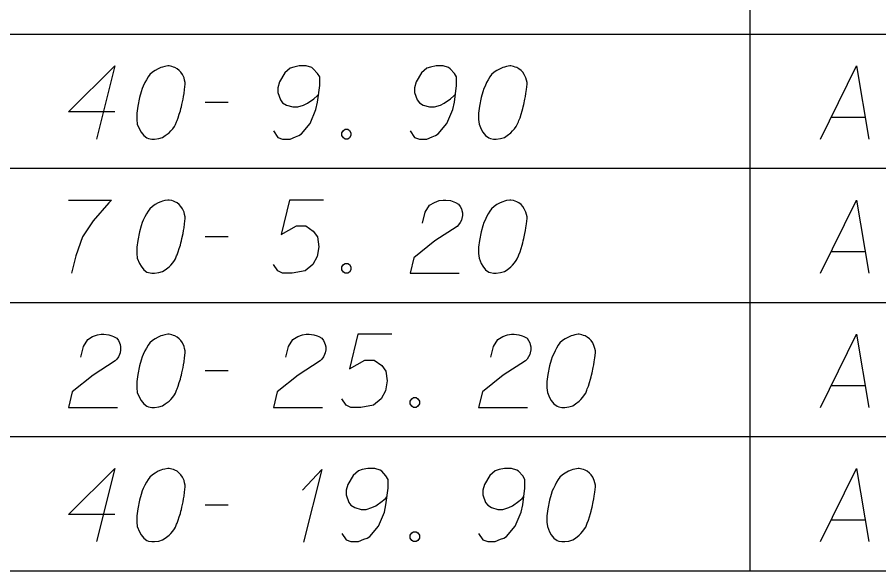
# Model space of a CAD drawing. Extents: x 2074207 to 2076812, y 516372 to 523312.
# Drawn here: x 2076397 to 2076453.5, y 517302 to 517338.3 of the extents above; entities that cross this region are included whole.
import ezdxf

# ---------------------------------------------------------------- set-up
doc = ezdxf.new("R2010")
doc.units = 0
for name, color, linetype in [('Prop DirtTable_ Soil Test Results - Outline (Major)', 7, 'Continuous'), ('Prop DirtTable_ Soil Test Results - Outline (Minor)', 7, 'Continuous'), ('Prop DirtTable_ Soil Test Results - Tx (Sample Data)', 7, 'Continuous')]:
    doc.layers.add(name, color=color, linetype=linetype)

msp = doc.modelspace()

# ---------------------------------------------------------------- linework, layer by layer
at = {"layer": 'Prop DirtTable_ Soil Test Results - Outline (Major)'}
msp.add_line((2076260.609, 517301.985), (2076811.903, 517301.985), dxfattribs=at)
at = {"layer": 'Prop DirtTable_ Soil Test Results - Outline (Minor)'}
for p, q in [((2076445.063, 517345.985), (2076445.063, 517337.185)), ((2076260.609, 517337.185), (2076811.903, 517337.185)), ((2076260.609, 517337.185), (2076811.903, 517337.185)), ((2076445.063, 517337.185), (2076445.063, 517328.385)), ((2076260.609, 517328.385), (2076811.903, 517328.385)), ((2076260.609, 517328.385), (2076811.903, 517328.385)), ((2076445.063, 517328.385), (2076445.063, 517319.585)), ((2076260.609, 517319.585), (2076811.903, 517319.585)), ((2076260.609, 517319.585), (2076811.903, 517319.585)), ((2076445.063, 517319.585), (2076445.063, 517310.785)), ((2076260.609, 517310.785), (2076811.903, 517310.785)), ((2076260.609, 517310.785), (2076811.903, 517310.785)), ((2076445.063, 517310.785), (2076445.063, 517301.985)), ((2076260.609, 517301.985), (2076811.903, 517301.985))]:
    msp.add_line(p, q, dxfattribs=at)
at = {"layer": 'Prop DirtTable_ Soil Test Results - Tx (Sample Data)'}
for points in [[(2076403.429, 517332.074), (2076400.396, 517332.074), (2076403.429, 517335.098), (2076402.23, 517330.298)], [(2076406.992, 517335.098), (2076406.922, 517335.098), (2076406.71, 517335.06), (2076406.569, 517335.022), (2076406.463, 517334.985), (2076406.287, 517334.909), (2076406.075, 517334.796), (2076405.899, 517334.682), (2076405.722, 517334.531), (2076405.616, 517334.38), (2076405.511, 517334.191), (2076405.405, 517334.002), (2076405.299, 517333.775), (2076405.228, 517333.624), (2076405.158, 517333.397), (2076405.052, 517333.019), (2076404.946, 517332.452), (2076404.876, 517331.999), (2076404.876, 517331.583), (2076404.911, 517331.281), (2076405.052, 517330.941), (2076405.158, 517330.752), (2076405.334, 517330.525), (2076405.546, 517330.374), (2076405.652, 517330.336), (2076405.863, 517330.298), (2076406.04, 517330.298), (2076406.322, 517330.336), (2076406.569, 517330.411), (2076406.745, 517330.525), (2076406.992, 517330.714), (2076407.098, 517330.827), (2076407.239, 517330.978), (2076407.345, 517331.129), (2076407.415, 517331.243), (2076407.486, 517331.432), (2076407.521, 517331.507), (2076407.592, 517331.696), (2076407.662, 517331.923), (2076407.733, 517332.15), (2076407.768, 517332.301), (2076407.803, 517332.415), (2076407.839, 517332.566), (2076407.909, 517332.906), (2076407.945, 517333.095), (2076407.98, 517333.284), (2076408.015, 517333.548), (2076408.05, 517333.889), (2076408.05, 517334.002), (2076408.015, 517334.153), (2076407.98, 517334.304), (2076407.874, 517334.531), (2076407.768, 517334.682), (2076407.662, 517334.796), (2076407.521, 517334.909), (2076407.38, 517334.985), (2076407.274, 517335.022), (2076407.169, 517335.06), (2076406.992, 517335.098)], [(2076413.836, 517330.827), (2076414.118, 517330.411), (2076414.435, 517330.298), (2076414.929, 517330.298), (2076415.282, 517330.449), (2076415.494, 517330.525), (2076415.67, 517330.638), (2076416.234, 517331.318), (2076416.622, 517332.226), (2076416.728, 517332.717), (2076416.869, 517333.813), (2076416.869, 517334.38), (2076416.728, 517334.607), (2076416.446, 517334.909), (2076416.34, 517334.985), (2076415.987, 517335.098), (2076415.529, 517335.098), (2076415.176, 517335.022), (2076414.929, 517334.947), (2076414.576, 517334.644), (2076414.224, 517334.04), (2076414.118, 517333.662), (2076414.118, 517333.359), (2076414.294, 517332.868), (2076414.435, 517332.679), (2076414.682, 517332.528), (2076415.106, 517332.415), (2076415.423, 517332.415), (2076415.811, 517332.528), (2076416.058, 517332.641), (2076416.481, 517332.944), (2076416.693, 517333.133), (2076416.799, 517333.246)], [(2076422.796, 517330.827), (2076423.078, 517330.411), (2076423.395, 517330.298), (2076423.889, 517330.298), (2076424.242, 517330.449), (2076424.454, 517330.525), (2076424.63, 517330.638), (2076425.194, 517331.318), (2076425.582, 517332.226), (2076425.688, 517332.717), (2076425.829, 517333.813), (2076425.829, 517334.38), (2076425.688, 517334.607), (2076425.406, 517334.909), (2076425.3, 517334.985), (2076424.947, 517335.098), (2076424.489, 517335.098), (2076424.136, 517335.022), (2076423.889, 517334.947), (2076423.536, 517334.644), (2076423.184, 517334.04), (2076423.078, 517333.662), (2076423.078, 517333.359), (2076423.254, 517332.868), (2076423.395, 517332.679), (2076423.642, 517332.528), (2076424.066, 517332.415), (2076424.383, 517332.415), (2076424.771, 517332.528), (2076425.018, 517332.641), (2076425.441, 517332.944), (2076425.653, 517333.133), (2076425.759, 517333.246)], [(2076429.392, 517335.098), (2076429.322, 517335.098), (2076429.11, 517335.06), (2076428.969, 517335.022), (2076428.863, 517334.985), (2076428.687, 517334.909), (2076428.475, 517334.796), (2076428.299, 517334.682), (2076428.122, 517334.531), (2076428.016, 517334.38), (2076427.911, 517334.191), (2076427.805, 517334.002), (2076427.699, 517333.775), (2076427.628, 517333.624), (2076427.558, 517333.397), (2076427.452, 517333.019), (2076427.346, 517332.452), (2076427.276, 517331.999), (2076427.276, 517331.583), (2076427.311, 517331.281), (2076427.452, 517330.941), (2076427.558, 517330.752), (2076427.734, 517330.525), (2076427.946, 517330.374), (2076428.052, 517330.336), (2076428.263, 517330.298), (2076428.44, 517330.298), (2076428.722, 517330.336), (2076428.969, 517330.411), (2076429.145, 517330.525), (2076429.392, 517330.714), (2076429.498, 517330.827), (2076429.639, 517330.978), (2076429.745, 517331.129), (2076429.815, 517331.243), (2076429.886, 517331.432), (2076429.921, 517331.507), (2076429.992, 517331.696), (2076430.062, 517331.923), (2076430.133, 517332.15), (2076430.168, 517332.301), (2076430.203, 517332.415), (2076430.239, 517332.566), (2076430.309, 517332.906), (2076430.345, 517333.095), (2076430.38, 517333.284), (2076430.415, 517333.548), (2076430.45, 517333.889), (2076430.45, 517334.002), (2076430.415, 517334.153), (2076430.38, 517334.304), (2076430.274, 517334.531), (2076430.168, 517334.682), (2076430.062, 517334.796), (2076429.921, 517334.909), (2076429.78, 517334.985), (2076429.674, 517335.022), (2076429.569, 517335.06), (2076429.392, 517335.098)], [(2076449.676, 517330.298), (2076452.039, 517335.098), (2076452.85, 517330.298)], [(2076409.356, 517332.717), (2076410.872, 517332.717)], [(2076450.381, 517331.734), (2076452.603, 517331.734)], [(2076418.527, 517330.941), (2076418.704, 517330.941), (2076418.809, 517330.865), (2076418.915, 517330.714), (2076418.915, 517330.525), (2076418.809, 517330.374), (2076418.704, 517330.298), (2076418.527, 517330.298), (2076418.421, 517330.374), (2076418.316, 517330.525), (2076418.316, 517330.714), (2076418.421, 517330.865), (2076418.527, 517330.941)], [(2076400.396, 517326.298), (2076403.218, 517326.298), (2076403.041, 517326.109), (2076402.018, 517324.937), (2076401.313, 517323.879), (2076400.889, 517322.632), (2076400.607, 517321.498)], [(2076406.992, 517326.298), (2076406.922, 517326.298), (2076406.71, 517326.26), (2076406.569, 517326.222), (2076406.463, 517326.185), (2076406.287, 517326.109), (2076406.075, 517325.996), (2076405.899, 517325.882), (2076405.722, 517325.731), (2076405.616, 517325.58), (2076405.511, 517325.391), (2076405.405, 517325.202), (2076405.299, 517324.975), (2076405.228, 517324.824), (2076405.158, 517324.597), (2076405.052, 517324.219), (2076404.946, 517323.652), (2076404.876, 517323.199), (2076404.876, 517322.783), (2076404.911, 517322.481), (2076405.052, 517322.141), (2076405.158, 517321.952), (2076405.334, 517321.725), (2076405.546, 517321.574), (2076405.652, 517321.536), (2076405.863, 517321.498), (2076406.04, 517321.498), (2076406.322, 517321.536), (2076406.569, 517321.611), (2076406.745, 517321.725), (2076406.992, 517321.914), (2076407.098, 517322.027), (2076407.239, 517322.178), (2076407.345, 517322.329), (2076407.415, 517322.443), (2076407.486, 517322.632), (2076407.521, 517322.707), (2076407.592, 517322.896), (2076407.662, 517323.123), (2076407.733, 517323.35), (2076407.768, 517323.501), (2076407.803, 517323.615), (2076407.839, 517323.766), (2076407.909, 517324.106), (2076407.945, 517324.295), (2076407.98, 517324.484), (2076408.015, 517324.748), (2076408.05, 517325.089), (2076408.05, 517325.202), (2076408.015, 517325.353), (2076407.98, 517325.504), (2076407.874, 517325.731), (2076407.768, 517325.882), (2076407.662, 517325.996), (2076407.521, 517326.109), (2076407.38, 517326.185), (2076407.274, 517326.222), (2076407.169, 517326.26), (2076406.992, 517326.298)], [(2076417.116, 517326.298), (2076414.894, 517326.298), (2076414.329, 517324.03), (2076415.352, 517324.597), (2076415.952, 517324.597), (2076416.446, 517324.257), (2076416.728, 517323.879), (2076416.799, 517323.237), (2076416.693, 517322.594), (2076416.411, 517322.065), (2076415.917, 517321.649), (2076415.07, 517321.498), (2076414.435, 517321.498), (2076414.118, 517321.649), (2076413.836, 517322.065)], [(2076423.607, 517324.786), (2076423.783, 517325.504), (2076424.066, 517325.958), (2076424.383, 517326.147), (2076424.7, 517326.26), (2076424.947, 517326.298), (2076425.124, 517326.298), (2076425.441, 517326.26), (2076425.653, 517326.185), (2076425.759, 517326.147), (2076425.97, 517326.033), (2076426.076, 517325.882), (2076426.147, 517325.731), (2076426.182, 517325.618), (2076426.217, 517325.467), (2076426.217, 517325.278), (2076426.182, 517325.089), (2076426.147, 517324.975), (2076426.076, 517324.824), (2076425.97, 517324.673), (2076425.865, 517324.559), (2076424.418, 517323.615), (2076423.043, 517322.518), (2076422.796, 517321.498), (2076426.006, 517321.498)], [(2076429.392, 517326.298), (2076429.322, 517326.298), (2076429.11, 517326.26), (2076428.969, 517326.222), (2076428.863, 517326.185), (2076428.687, 517326.109), (2076428.475, 517325.996), (2076428.299, 517325.882), (2076428.122, 517325.731), (2076428.016, 517325.58), (2076427.911, 517325.391), (2076427.805, 517325.202), (2076427.699, 517324.975), (2076427.628, 517324.824), (2076427.558, 517324.597), (2076427.452, 517324.219), (2076427.346, 517323.652), (2076427.276, 517323.199), (2076427.276, 517322.783), (2076427.311, 517322.481), (2076427.452, 517322.141), (2076427.558, 517321.952), (2076427.734, 517321.725), (2076427.946, 517321.574), (2076428.052, 517321.536), (2076428.263, 517321.498), (2076428.44, 517321.498), (2076428.722, 517321.536), (2076428.969, 517321.611), (2076429.145, 517321.725), (2076429.392, 517321.914), (2076429.498, 517322.027), (2076429.639, 517322.178), (2076429.745, 517322.329), (2076429.815, 517322.443), (2076429.886, 517322.632), (2076429.921, 517322.707), (2076429.992, 517322.896), (2076430.062, 517323.123), (2076430.133, 517323.35), (2076430.168, 517323.501), (2076430.203, 517323.615), (2076430.239, 517323.766), (2076430.309, 517324.106), (2076430.345, 517324.295), (2076430.38, 517324.484), (2076430.415, 517324.748), (2076430.45, 517325.089), (2076430.45, 517325.202), (2076430.415, 517325.353), (2076430.38, 517325.504), (2076430.274, 517325.731), (2076430.168, 517325.882), (2076430.062, 517325.996), (2076429.921, 517326.109), (2076429.78, 517326.185), (2076429.674, 517326.222), (2076429.569, 517326.26), (2076429.392, 517326.298)], [(2076449.676, 517321.498), (2076452.039, 517326.298), (2076452.85, 517321.498)], [(2076409.356, 517323.917), (2076410.872, 517323.917)], [(2076450.381, 517322.934), (2076452.603, 517322.934)], [(2076418.527, 517322.141), (2076418.704, 517322.141), (2076418.809, 517322.065), (2076418.915, 517321.914), (2076418.915, 517321.725), (2076418.809, 517321.574), (2076418.704, 517321.498), (2076418.527, 517321.498), (2076418.421, 517321.574), (2076418.316, 517321.725), (2076418.316, 517321.914), (2076418.421, 517322.065), (2076418.527, 517322.141)], [(2076401.207, 517315.986), (2076401.383, 517316.704), (2076401.666, 517317.158), (2076401.983, 517317.347), (2076402.3, 517317.46), (2076402.547, 517317.498), (2076402.724, 517317.498), (2076403.041, 517317.46), (2076403.253, 517317.385), (2076403.359, 517317.347), (2076403.57, 517317.233), (2076403.676, 517317.082), (2076403.747, 517316.931), (2076403.782, 517316.818), (2076403.817, 517316.667), (2076403.817, 517316.478), (2076403.782, 517316.289), (2076403.747, 517316.175), (2076403.676, 517316.024), (2076403.57, 517315.873), (2076403.465, 517315.759), (2076402.018, 517314.815), (2076400.643, 517313.718), (2076400.396, 517312.698), (2076403.606, 517312.698)], [(2076406.992, 517317.498), (2076406.922, 517317.498), (2076406.71, 517317.46), (2076406.569, 517317.422), (2076406.463, 517317.385), (2076406.287, 517317.309), (2076406.075, 517317.196), (2076405.899, 517317.082), (2076405.722, 517316.931), (2076405.616, 517316.78), (2076405.511, 517316.591), (2076405.405, 517316.402), (2076405.299, 517316.175), (2076405.228, 517316.024), (2076405.158, 517315.797), (2076405.052, 517315.419), (2076404.946, 517314.852), (2076404.876, 517314.399), (2076404.876, 517313.983), (2076404.911, 517313.681), (2076405.052, 517313.341), (2076405.158, 517313.152), (2076405.334, 517312.925), (2076405.546, 517312.774), (2076405.652, 517312.736), (2076405.863, 517312.698), (2076406.04, 517312.698), (2076406.322, 517312.736), (2076406.569, 517312.811), (2076406.745, 517312.925), (2076406.992, 517313.114), (2076407.098, 517313.227), (2076407.239, 517313.378), (2076407.345, 517313.529), (2076407.415, 517313.643), (2076407.486, 517313.832), (2076407.521, 517313.907), (2076407.592, 517314.096), (2076407.662, 517314.323), (2076407.733, 517314.55), (2076407.768, 517314.701), (2076407.803, 517314.815), (2076407.839, 517314.966), (2076407.909, 517315.306), (2076407.945, 517315.495), (2076407.98, 517315.684), (2076408.015, 517315.948), (2076408.05, 517316.289), (2076408.05, 517316.402), (2076408.015, 517316.553), (2076407.98, 517316.704), (2076407.874, 517316.931), (2076407.768, 517317.082), (2076407.662, 517317.196), (2076407.521, 517317.309), (2076407.38, 517317.385), (2076407.274, 517317.422), (2076407.169, 517317.46), (2076406.992, 517317.498)], [(2076414.647, 517315.986), (2076414.823, 517316.704), (2076415.106, 517317.158), (2076415.423, 517317.347), (2076415.74, 517317.46), (2076415.987, 517317.498), (2076416.164, 517317.498), (2076416.481, 517317.46), (2076416.693, 517317.385), (2076416.799, 517317.347), (2076417.01, 517317.233), (2076417.116, 517317.082), (2076417.187, 517316.931), (2076417.222, 517316.818), (2076417.257, 517316.667), (2076417.257, 517316.478), (2076417.222, 517316.289), (2076417.187, 517316.175), (2076417.116, 517316.024), (2076417.01, 517315.873), (2076416.905, 517315.759), (2076415.458, 517314.815), (2076414.083, 517313.718), (2076413.836, 517312.698), (2076417.046, 517312.698)], [(2076421.596, 517317.498), (2076419.374, 517317.498), (2076418.809, 517315.23), (2076419.832, 517315.797), (2076420.432, 517315.797), (2076420.926, 517315.457), (2076421.208, 517315.079), (2076421.279, 517314.437), (2076421.173, 517313.794), (2076420.891, 517313.265), (2076420.397, 517312.849), (2076419.55, 517312.698), (2076418.915, 517312.698), (2076418.598, 517312.849), (2076418.316, 517313.265)], [(2076428.087, 517315.986), (2076428.263, 517316.704), (2076428.546, 517317.158), (2076428.863, 517317.347), (2076429.18, 517317.46), (2076429.427, 517317.498), (2076429.604, 517317.498), (2076429.921, 517317.46), (2076430.133, 517317.385), (2076430.239, 517317.347), (2076430.45, 517317.233), (2076430.556, 517317.082), (2076430.627, 517316.931), (2076430.662, 517316.818), (2076430.697, 517316.667), (2076430.697, 517316.478), (2076430.662, 517316.289), (2076430.627, 517316.175), (2076430.556, 517316.024), (2076430.45, 517315.873), (2076430.345, 517315.759), (2076428.898, 517314.815), (2076427.523, 517313.718), (2076427.276, 517312.698), (2076430.486, 517312.698)], [(2076433.872, 517317.498), (2076433.802, 517317.498), (2076433.59, 517317.46), (2076433.449, 517317.422), (2076433.343, 517317.385), (2076433.167, 517317.309), (2076432.955, 517317.196), (2076432.779, 517317.082), (2076432.602, 517316.931), (2076432.496, 517316.78), (2076432.391, 517316.591), (2076432.285, 517316.402), (2076432.179, 517316.175), (2076432.108, 517316.024), (2076432.038, 517315.797), (2076431.932, 517315.419), (2076431.826, 517314.852), (2076431.756, 517314.399), (2076431.756, 517313.983), (2076431.791, 517313.681), (2076431.932, 517313.341), (2076432.038, 517313.152), (2076432.214, 517312.925), (2076432.426, 517312.774), (2076432.532, 517312.736), (2076432.743, 517312.698), (2076432.92, 517312.698), (2076433.202, 517312.736), (2076433.449, 517312.811), (2076433.625, 517312.925), (2076433.872, 517313.114), (2076433.978, 517313.227), (2076434.119, 517313.378), (2076434.225, 517313.529), (2076434.295, 517313.643), (2076434.366, 517313.832), (2076434.401, 517313.907), (2076434.472, 517314.096), (2076434.542, 517314.323), (2076434.613, 517314.55), (2076434.648, 517314.701), (2076434.683, 517314.815), (2076434.719, 517314.966), (2076434.789, 517315.306), (2076434.825, 517315.495), (2076434.86, 517315.684), (2076434.895, 517315.948), (2076434.93, 517316.289), (2076434.93, 517316.402), (2076434.895, 517316.553), (2076434.86, 517316.704), (2076434.754, 517316.931), (2076434.648, 517317.082), (2076434.542, 517317.196), (2076434.401, 517317.309), (2076434.26, 517317.385), (2076434.154, 517317.422), (2076434.049, 517317.46), (2076433.872, 517317.498)], [(2076449.676, 517312.698), (2076452.039, 517317.498), (2076452.85, 517312.698)], [(2076409.356, 517315.117), (2076410.872, 517315.117)], [(2076450.381, 517314.134), (2076452.603, 517314.134)], [(2076423.007, 517313.341), (2076423.184, 517313.341), (2076423.289, 517313.265), (2076423.395, 517313.114), (2076423.395, 517312.925), (2076423.289, 517312.774), (2076423.184, 517312.698), (2076423.007, 517312.698), (2076422.901, 517312.774), (2076422.796, 517312.925), (2076422.796, 517313.114), (2076422.901, 517313.265), (2076423.007, 517313.341)], [(2076403.429, 517305.674), (2076400.396, 517305.674), (2076403.429, 517308.698), (2076402.23, 517303.898)], [(2076406.992, 517308.698), (2076406.922, 517308.698), (2076406.71, 517308.66), (2076406.569, 517308.622), (2076406.463, 517308.585), (2076406.287, 517308.509), (2076406.075, 517308.396), (2076405.899, 517308.282), (2076405.722, 517308.131), (2076405.616, 517307.98), (2076405.511, 517307.791), (2076405.405, 517307.602), (2076405.299, 517307.375), (2076405.228, 517307.224), (2076405.158, 517306.997), (2076405.052, 517306.619), (2076404.946, 517306.052), (2076404.876, 517305.599), (2076404.876, 517305.183), (2076404.911, 517304.881), (2076405.052, 517304.541), (2076405.158, 517304.352), (2076405.334, 517304.125), (2076405.546, 517303.974), (2076405.652, 517303.936), (2076405.863, 517303.898), (2076406.04, 517303.898), (2076406.322, 517303.936), (2076406.569, 517304.011), (2076406.745, 517304.125), (2076406.992, 517304.314), (2076407.098, 517304.427), (2076407.239, 517304.578), (2076407.345, 517304.729), (2076407.415, 517304.843), (2076407.486, 517305.032), (2076407.521, 517305.107), (2076407.592, 517305.296), (2076407.662, 517305.523), (2076407.733, 517305.75), (2076407.768, 517305.901), (2076407.803, 517306.015), (2076407.839, 517306.166), (2076407.909, 517306.506), (2076407.945, 517306.695), (2076407.98, 517306.884), (2076408.015, 517307.148), (2076408.05, 517307.489), (2076408.05, 517307.602), (2076408.015, 517307.753), (2076407.98, 517307.904), (2076407.874, 517308.131), (2076407.768, 517308.282), (2076407.662, 517308.396), (2076407.521, 517308.509), (2076407.38, 517308.585), (2076407.274, 517308.622), (2076407.169, 517308.66), (2076406.992, 517308.698)], [(2076415.74, 517307.262), (2076417.01, 517308.622), (2076415.811, 517303.86)], [(2076418.316, 517304.427), (2076418.598, 517304.011), (2076418.915, 517303.898), (2076419.409, 517303.898), (2076419.762, 517304.049), (2076419.974, 517304.125), (2076420.15, 517304.238), (2076420.714, 517304.918), (2076421.102, 517305.826), (2076421.208, 517306.317), (2076421.349, 517307.413), (2076421.349, 517307.98), (2076421.208, 517308.207), (2076420.926, 517308.509), (2076420.82, 517308.585), (2076420.467, 517308.698), (2076420.009, 517308.698), (2076419.656, 517308.622), (2076419.409, 517308.547), (2076419.056, 517308.244), (2076418.704, 517307.64), (2076418.598, 517307.262), (2076418.598, 517306.959), (2076418.774, 517306.468), (2076418.915, 517306.279), (2076419.162, 517306.128), (2076419.586, 517306.015), (2076419.903, 517306.015), (2076420.291, 517306.128), (2076420.538, 517306.241), (2076420.961, 517306.544), (2076421.173, 517306.733), (2076421.279, 517306.846)], [(2076427.276, 517304.427), (2076427.558, 517304.011), (2076427.875, 517303.898), (2076428.369, 517303.898), (2076428.722, 517304.049), (2076428.934, 517304.125), (2076429.11, 517304.238), (2076429.674, 517304.918), (2076430.062, 517305.826), (2076430.168, 517306.317), (2076430.309, 517307.413), (2076430.309, 517307.98), (2076430.168, 517308.207), (2076429.886, 517308.509), (2076429.78, 517308.585), (2076429.427, 517308.698), (2076428.969, 517308.698), (2076428.616, 517308.622), (2076428.369, 517308.547), (2076428.016, 517308.244), (2076427.664, 517307.64), (2076427.558, 517307.262), (2076427.558, 517306.959), (2076427.734, 517306.468), (2076427.875, 517306.279), (2076428.122, 517306.128), (2076428.546, 517306.015), (2076428.863, 517306.015), (2076429.251, 517306.128), (2076429.498, 517306.241), (2076429.921, 517306.544), (2076430.133, 517306.733), (2076430.239, 517306.846)], [(2076433.872, 517308.698), (2076433.802, 517308.698), (2076433.59, 517308.66), (2076433.449, 517308.622), (2076433.343, 517308.585), (2076433.167, 517308.509), (2076432.955, 517308.396), (2076432.779, 517308.282), (2076432.602, 517308.131), (2076432.496, 517307.98), (2076432.391, 517307.791), (2076432.285, 517307.602), (2076432.179, 517307.375), (2076432.108, 517307.224), (2076432.038, 517306.997), (2076431.932, 517306.619), (2076431.826, 517306.052), (2076431.756, 517305.599), (2076431.756, 517305.183), (2076431.791, 517304.881), (2076431.932, 517304.541), (2076432.038, 517304.352), (2076432.214, 517304.125), (2076432.426, 517303.974), (2076432.532, 517303.936), (2076432.743, 517303.898), (2076432.92, 517303.898), (2076433.202, 517303.936), (2076433.449, 517304.011), (2076433.625, 517304.125), (2076433.872, 517304.314), (2076433.978, 517304.427), (2076434.119, 517304.578), (2076434.225, 517304.729), (2076434.295, 517304.843), (2076434.366, 517305.032), (2076434.401, 517305.107), (2076434.472, 517305.296), (2076434.542, 517305.523), (2076434.613, 517305.75), (2076434.648, 517305.901), (2076434.683, 517306.015), (2076434.719, 517306.166), (2076434.789, 517306.506), (2076434.825, 517306.695), (2076434.86, 517306.884), (2076434.895, 517307.148), (2076434.93, 517307.489), (2076434.93, 517307.602), (2076434.895, 517307.753), (2076434.86, 517307.904), (2076434.754, 517308.131), (2076434.648, 517308.282), (2076434.542, 517308.396), (2076434.401, 517308.509), (2076434.26, 517308.585), (2076434.154, 517308.622), (2076434.049, 517308.66), (2076433.872, 517308.698)], [(2076449.676, 517303.898), (2076452.039, 517308.698), (2076452.85, 517303.898)], [(2076409.356, 517306.317), (2076410.872, 517306.317)], [(2076450.381, 517305.334), (2076452.603, 517305.334)], [(2076423.007, 517304.541), (2076423.184, 517304.541), (2076423.289, 517304.465), (2076423.395, 517304.314), (2076423.395, 517304.125), (2076423.289, 517303.974), (2076423.184, 517303.898), (2076423.007, 517303.898), (2076422.901, 517303.974), (2076422.796, 517304.125), (2076422.796, 517304.314), (2076422.901, 517304.465), (2076423.007, 517304.541)]]:
    msp.add_lwpolyline(points, dxfattribs=at)

doc.saveas('drawing.dxf')
